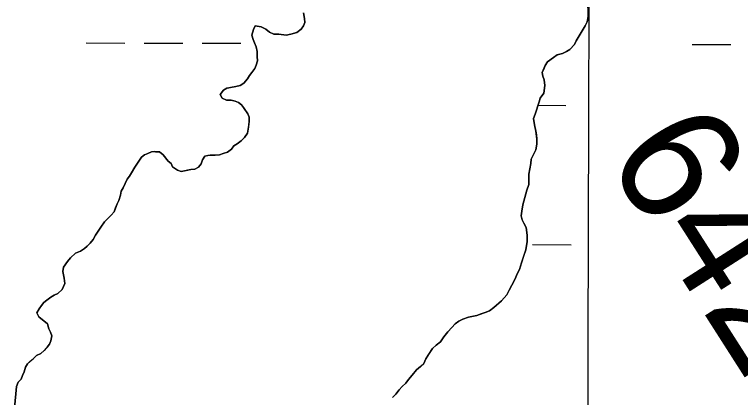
# Model space of a CAD drawing. Extents: x 3177385 to 3215275, y 903885 to 929304.
# Drawn here: x 3191593 to 3192194, y 916964 to 917281 of the extents above; entities that cross this region are included whole.
import ezdxf

# ---------------------------------------------------------------- set-up
doc = ezdxf.new("R2010")
doc.units = 0
for name, color, linetype in [('V-GRID-MAJR', 7, 'Continuous'), ('V-SITE-VEGE', 7, 'Continuous'), ('V-SURV-IDEN', 7, 'Continuous'), ('V-TOPO-SHOR', 7, 'Continuous'), ('V-WETL-SWMP', 7, 'Continuous')]:
    doc.layers.add(name, color=color, linetype=linetype)

msp = doc.modelspace()

# ---------------------------------------------------------------- linework, layer by layer
at = {"layer": 'V-GRID-MAJR'}
msp.add_spline([(3192048.7, 909312.78), (3192063.69, 915372.62), (3192078.68, 921435.55), (3192093.67, 927498.52), (3192093.68, 927501.56)], degree=3, dxfattribs=at)
at = {"layer": 'V-SITE-VEGE'}
for points in [[(3192031.9, 917222.14), (3192031.47, 917226.95), (3192030.25, 917229.76), (3192029.84, 917232.96), (3192032.21, 917238.59), (3192034.2, 917241.81), (3192038.99, 917245.44), (3192042.19, 917247.46), (3192046.6, 917248.69), (3192049.79, 917250.31), (3192052.59, 917251.93), (3192056.58, 917255.96), (3192057.77, 917259.17), (3192062.14, 917266.01), (3192065.32, 917271.64), (3192066.91, 917274.86), (3192067.69, 917279.27), (3192067.61, 917293.31)], [(3191831.89, 917282.44), (3191832.72, 917277.64), (3191833.13, 917274.43), (3191831.95, 917271.62), (3191829.96, 917268.8), (3191826.36, 917265.97), (3191821.56, 917264.75), (3191817.55, 917263.92), (3191811.53, 917264.69), (3191807.52, 917264.67), (3191803.91, 917266.26), (3191800.69, 917268.65), (3191797.07, 917270.63), (3191791.85, 917271.41), (3191790.66, 917268.59), (3191789.08, 917263.77), (3191790.3, 917260.17), (3191791.52, 917257.37), (3191792.74, 917254.17), (3191793.57, 917250.16), (3191793.59, 917246.15), (3191794.01, 917242.55), (3191792.82, 917238.93), (3191791.63, 917236.12), (3191789.25, 917232.9), (3191787.25, 917230.48), (3191785.66, 917227.67), (3191782.48, 917224.04), (3191779.68, 917222.02), (3191776.08, 917221.2), (3191771.67, 917220.38), (3191768.46, 917219.96), (3191765.66, 917218.34), (3191762.88, 917214.71), (3191764.5, 917211.52), (3191768.11, 917209.93), (3191772.12, 917209.95), (3191775.34, 917209.17), (3191778.15, 917207.98), (3191780.57, 917205.99), (3191782.18, 917203.99), (3191782.99, 917203.19), (3191785.82, 917198.8), (3191787.03, 917196), (3191787.05, 917192.39), (3191786.28, 917185.97), (3191785.5, 917182.76), (3191783.11, 917179.13), (3191780.32, 917176.31), (3191777.13, 917173.89)], [(3191905.74, 916963.65), (3191908.54, 916966.47), (3191911.32, 916970.09), (3191913.72, 916972.91), (3191916.91, 916975.74), (3191918.9, 916978.56), (3191922.09, 916982.18), (3191925.67, 916986.61), (3191931.66, 916991.85), (3191933.24, 916995.87), (3191938.81, 917004.32), (3191942, 917007.15), (3191945.6, 917009.97), (3191948.38, 917014), (3191951.57, 917018.02), (3191957.55, 917024.87), (3191960.75, 917026.89), (3191963.95, 917028.51), (3191968.75, 917030.14), (3191975.56, 917031.78), (3191985.96, 917035.45), (3191989.56, 917038.27), (3191995.94, 917043.92), (3192000.33, 917048.75), (3192002.31, 917052.77), (3192004.7, 917056.8), (3192007.48, 917062.02), (3192009.06, 917066.04), (3192011.05, 917069.66), (3192012.62, 917075.28), (3192016.17, 917086.13), (3192017.34, 917092.95), (3192017.31, 917098.16), (3192016.48, 917104.58), (3192014.45, 917108.17), (3192013.24, 917110.97), (3192012.42, 917114.18), (3192012.8, 917118.19), (3192013.57, 917123.41), (3192017.12, 917135.46), (3192018.69, 917140.27), (3192018.65, 917148.7), (3192020.21, 917157.52), (3192020.59, 917161.13), (3192024.56, 917168.78), (3192025.34, 917173.59), (3192025.31, 917177.6), (3192024.48, 917184.41), (3192023.25, 917189.62), (3192022.42, 917194.83), (3192024, 917198.45), (3192027.16, 917208.49), (3192027.94, 917211.7), (3192031.13, 917215.73), (3192031.9, 917222.14)], [(3191777.13, 917173.89), (3191774.33, 917172.27), (3191772.34, 917169.45), (3191769.14, 917167.03), (3191765.54, 917165.81), (3191762.34, 917164.59), (3191754.72, 917164.55), (3191750.32, 917163.72), (3191748.32, 917160.51), (3191747.14, 917157.29), (3191745.15, 917154.47), (3191741.95, 917152.85), (3191738.74, 917152.44), (3191730.73, 917150.79), (3191727.52, 917151.98), (3191723.49, 917154.76), (3191722.28, 917157.56), (3191719.86, 917159.55), (3191715.82, 917164.75), (3191712.6, 917167.14), (3191709.39, 917167.12), (3191708.59, 917167.51), (3191706.19, 917167.1), (3191702.98, 917165.88), (3191700.19, 917164.66), (3191697.79, 917162.65), (3191694.61, 917157.82), (3191692.22, 917154.6), (3191687.85, 917146.95), (3191685.85, 917144.54), (3191682.68, 917137.3), (3191681.1, 917134.49), (3191679.13, 917126.86), (3191677.54, 917124.05), (3191675.17, 917117.62), (3191672.78, 917114.8), (3191667.2, 917109.15), (3191664.01, 917104.73), (3191662.02, 917101.51), (3191659.63, 917098.29), (3191657.65, 917094.67), (3191655.26, 917091.45), (3191652.87, 917089.03), (3191650.47, 917087.01), (3191647.27, 917084.99), (3191643.27, 917083.37), (3191638.88, 917079.33), (3191636.49, 917076.51), (3191633.31, 917071.68), (3191632.52, 917068.07), (3191633.76, 917062.46), (3191634.18, 917058.06), (3191632.2, 917053.23), (3191628.61, 917050.01), (3191625.41, 917048.39), (3191622.61, 917046.77), (3191620.62, 917045.15), (3191619.42, 917044.34), (3191617.02, 917042.33), (3191615.03, 917039.91), (3191613.04, 917037.09), (3191611.05, 917033.87), (3191612.67, 917030.68), (3191619.92, 917024.7), (3191621.15, 917020.7), (3191622.36, 917017.9), (3191623.58, 917014.69), (3191622.8, 917010.68), (3191621.61, 917007.87), (3191617.23, 917002.63), (3191614.44, 917000.21), (3191610.84, 916998.59), (3191608.04, 916995.77), (3191603.25, 916991.73), (3191601.67, 916988.91), (3191600.48, 916984.9), (3191599.29, 916982.09), (3191598.11, 916978.87), (3191595.71, 916976.45), (3191594.13, 916972.84), (3191592.62, 916954.78)]]:
    msp.add_lwpolyline(points, dxfattribs=at)
at = {"layer": 'V-TOPO-SHOR'}
for points in [[(3191780.57, 917205.99), (3191778.15, 917207.98), (3191775.34, 917209.17), (3191772.12, 917209.95), (3191768.11, 917209.93), (3191764.5, 917211.52), (3191762.88, 917214.71), (3191765.66, 917218.34), (3191768.46, 917219.96), (3191768.86, 917219.96), (3191771.67, 917220.38), (3191776.08, 917221.2), (3191779.68, 917222.02), (3191782.48, 917224.04), (3191785.66, 917227.67), (3191787.25, 917230.48), (3191789.25, 917232.9), (3191791.63, 917236.12), (3191792.82, 917238.93), (3191794.01, 917242.55), (3191793.59, 917246.15), (3191793.57, 917250.16), (3191792.74, 917254.17), (3191791.52, 917257.37), (3191790.3, 917260.17), (3191789.08, 917263.77), (3191790.66, 917268.59), (3191791.85, 917271.41), (3191797.07, 917270.63), (3191800.69, 917268.65), (3191803.91, 917266.26), (3191807.52, 917264.67), (3191811.53, 917264.69), (3191817.55, 917263.92), (3191821.56, 917264.75), (3191826.36, 917265.97), (3191829.96, 917268.8), (3191831.95, 917271.62), (3191833.13, 917274.43), (3191832.72, 917277.64), (3191831.89, 917282.44)], [(3192067.66, 917283.68), (3192067.69, 917279.27), (3192066.91, 917274.86), (3192065.32, 917271.64), (3192063.73, 917268.83), (3192062.14, 917266.01), (3192057.77, 917259.17), (3192056.58, 917255.96), (3192052.59, 917251.93), (3192049.79, 917250.31), (3192046.6, 917248.69), (3192042.19, 917247.46), (3192038.99, 917245.44), (3192034.2, 917241.81), (3192032.21, 917238.59), (3192031.02, 917235.77), (3192029.84, 917232.96), (3192030.25, 917229.76), (3192031.47, 917226.95), (3192031.9, 917222.14), (3192031.13, 917215.73), (3192027.94, 917211.7), (3192027.16, 917208.49), (3192024, 917198.45), (3192022.42, 917194.83), (3192023.25, 917189.62), (3192024.48, 917184.41), (3192024.89, 917181.21), (3192025.31, 917177.6), (3192025.34, 917173.59), (3192024.56, 917168.78), (3192020.59, 917161.13), (3192020.21, 917157.52), (3192018.65, 917148.7), (3192018.67, 917145.49), (3192018.69, 917140.27), (3192017.12, 917135.46), (3192013.57, 917123.41), (3192012.8, 917118.19)], [(3191594.13, 916972.84), (3191595.71, 916976.45), (3191598.11, 916978.87), (3191599.29, 916982.09), (3191600.48, 916984.9), (3191601.67, 916988.91), (3191603.25, 916991.73), (3191605.65, 916993.75), (3191608.04, 916995.77), (3191610.84, 916998.59), (3191614.44, 917000.21), (3191617.23, 917002.63), (3191619.62, 917005.45), (3191621.61, 917007.87), (3191622.8, 917010.68), (3191623.58, 917014.69), (3191622.36, 917017.9), (3191621.15, 917020.7), (3191619.92, 917024.7), (3191612.67, 917030.68), (3191611.05, 917033.87), (3191613.04, 917037.09), (3191615.03, 917039.91), (3191617.02, 917042.33), (3191619.42, 917044.34), (3191620.62, 917045.15), (3191622.61, 917046.77), (3191625.41, 917048.39), (3191628.61, 917050.01), (3191632.2, 917053.23), (3191634.18, 917058.06), (3191633.76, 917062.46), (3191632.52, 917068.07), (3191633.31, 917071.68), (3191636.49, 917076.51), (3191638.88, 917079.33), (3191643.27, 917083.37), (3191647.27, 917084.99), (3191650.47, 917087.01), (3191652.87, 917089.03), (3191655.26, 917091.45), (3191657.65, 917094.67), (3191659.63, 917098.29), (3191662.02, 917101.51), (3191664.01, 917104.73), (3191667.2, 917109.15), (3191669.99, 917111.97), (3191672.78, 917114.8), (3191675.17, 917117.62), (3191676.36, 917120.83), (3191677.54, 917124.05), (3191679.13, 917126.86), (3191680.31, 917131.28), (3191681.1, 917134.49), (3191682.68, 917137.3), (3191684.27, 917140.92), (3191685.85, 917144.54), (3191687.85, 917146.95), (3191689.44, 917149.77), (3191692.22, 917154.6), (3191694.61, 917157.82), (3191697.79, 917162.65), (3191700.18, 917164.66), (3191702.98, 917165.88), (3191706.19, 917167.1), (3191708.59, 917167.51), (3191709.39, 917167.12), (3191712.6, 917167.14), (3191715.82, 917164.75), (3191719.86, 917159.55), (3191722.28, 917157.56), (3191723.49, 917154.76), (3191727.52, 917151.98), (3191730.73, 917150.79), (3191734.74, 917151.61), (3191738.74, 917152.44), (3191741.95, 917152.85), (3191745.15, 917154.47), (3191747.14, 917157.29), (3191748.32, 917160.51), (3191750.31, 917163.72), (3191752.72, 917164.14), (3191754.72, 917164.55), (3191758.73, 917164.57), (3191762.34, 917164.59), (3191765.54, 917165.81), (3191769.14, 917167.03), (3191772.34, 917169.45), (3191774.33, 917172.27), (3191777.13, 917173.89), (3191780.32, 917176.31), (3191783.11, 917179.13), (3191785.5, 917182.76), (3191786.28, 917185.97), (3191786.67, 917189.18), (3191787.05, 917192.39), (3191787.03, 917196), (3191785.82, 917198.8), (3191782.99, 917203.19), (3191782.18, 917203.99), (3191780.57, 917205.99)], [(3192012.8, 917118.19), (3192012.42, 917114.18), (3192013.24, 917110.97), (3192014.45, 917108.17), (3192016.48, 917104.58), (3192017.31, 917098.16), (3192017.34, 917092.95), (3192016.17, 917086.13), (3192014.6, 917081.31), (3192012.62, 917075.28), (3192011.05, 917069.66), (3192009.06, 917066.04), (3192007.48, 917062.02), (3192004.7, 917056.8), (3192002.31, 917052.77), (3192000.33, 917048.75), (3191995.94, 917043.92), (3191989.56, 917038.27), (3191985.96, 917035.45), (3191982.36, 917034.22), (3191979.16, 917033), (3191975.56, 917031.78), (3191968.75, 917030.14), (3191963.95, 917028.51), (3191960.75, 917026.89), (3191957.55, 917024.87), (3191954.76, 917021.65), (3191951.57, 917018.02), (3191948.38, 917014), (3191945.6, 917009.97), (3191942, 917007.15), (3191938.81, 917004.32), (3191935.63, 916999.49), (3191933.24, 916995.87), (3191931.66, 916991.85), (3191928.87, 916989.43), (3191925.67, 916986.61), (3191922.09, 916982.18), (3191918.9, 916978.55), (3191916.91, 916975.74), (3191913.72, 916972.91), (3191911.32, 916970.09), (3191908.54, 916966.47), (3191905.74, 916963.65)], [(3191592.62, 916954.78), (3191594.13, 916972.84)]]:
    msp.add_lwpolyline(points, dxfattribs=at)
at = {"layer": 'V-WETL-SWMP'}
for p, q in [((3191652.09, 917257.36), (3191684.09, 917257.29)), ((3191700.09, 917257.25), (3191732.09, 917257.18)), ((3191748.09, 917257.14), (3191780.09, 917257.06)), ((3192153.99, 917256.19), (3192185.99, 917256.12)), ((3192026.3, 917205.75), (3192049.28, 917205.7)), ((3192021.61, 917090.33), (3192053.61, 917090.25))]:
    msp.add_line(p, q, dxfattribs=at)
for points in [[(3191963.95, 917028.51), (3191968.75, 917030.14), (3191975.56, 917031.78), (3191979.16, 917033), (3191982.36, 917034.22), (3191985.96, 917035.45), (3191989.56, 917038.27), (3191995.94, 917043.92), (3192000.33, 917048.75), (3192002.31, 917052.77), (3192004.7, 917056.8), (3192007.48, 917062.02), (3192009.06, 917066.04), (3192011.05, 917069.66), (3192012.62, 917075.28), (3192016.17, 917086.13), (3192017.34, 917092.95), (3192017.31, 917098.16), (3192016.48, 917104.58), (3192014.45, 917108.17), (3192013.24, 917110.97), (3192012.42, 917114.18), (3192012.8, 917118.19), (3192013.57, 917123.41), (3192017.12, 917135.45), (3192018.69, 917140.27), (3192018.65, 917148.7), (3192020.21, 917157.52), (3192020.59, 917161.14), (3192024.56, 917168.78), (3192025.34, 917173.59), (3192025.32, 917177.6), (3192024.9, 917181.21), (3192024.48, 917184.41), (3192023.25, 917189.62), (3192022.42, 917194.83), (3192024, 917198.45), (3192027.16, 917208.49), (3192027.94, 917211.7), (3192031.13, 917215.73), (3192031.9, 917222.14), (3192031.47, 917226.95), (3192030.25, 917229.76), (3192029.84, 917232.96), (3192032.21, 917238.59), (3192034.2, 917241.81), (3192038.99, 917245.44), (3192042.19, 917247.46), (3192046.59, 917248.69), (3192049.79, 917250.31), (3192052.59, 917251.93), (3192056.58, 917255.96), (3192057.77, 917259.17), (3192062.14, 917266.01), (3192065.32, 917271.64), (3192066.91, 917274.86), (3192067.69, 917279.27), (3192067.61, 917293.31)], [(3191831.89, 917282.44), (3191832.72, 917277.64), (3191833.14, 917274.43), (3191831.95, 917271.62), (3191829.96, 917268.8), (3191826.36, 917265.97), (3191821.56, 917264.75), (3191817.55, 917263.92), (3191811.53, 917264.69), (3191807.52, 917264.67), (3191803.91, 917266.26), (3191800.69, 917268.65), (3191797.07, 917270.63), (3191791.85, 917271.41), (3191790.66, 917268.59), (3191789.08, 917263.77), (3191790.3, 917260.17), (3191791.52, 917257.37), (3191792.74, 917254.17), (3191793.57, 917250.16), (3191793.59, 917246.15), (3191794.01, 917242.55), (3191792.82, 917238.93), (3191791.63, 917236.12), (3191789.25, 917232.9), (3191787.25, 917230.48), (3191785.66, 917227.67), (3191782.48, 917224.04), (3191779.68, 917222.02), (3191776.07, 917221.2), (3191771.67, 917220.38), (3191768.86, 917219.96), (3191768.46, 917219.96), (3191765.66, 917218.34), (3191762.88, 917214.72), (3191764.5, 917211.52), (3191768.11, 917209.93), (3191772.12, 917209.95), (3191775.34, 917209.17), (3191778.15, 917207.98), (3191780.57, 917205.99), (3191782.18, 917203.99), (3191782.99, 917203.19), (3191785.82, 917198.8)], [(3191785.82, 917198.8), (3191787.03, 917196), (3191787.05, 917192.39), (3191786.28, 917185.97), (3191785.5, 917182.76), (3191783.11, 917179.13), (3191780.32, 917176.31), (3191777.13, 917173.89), (3191774.33, 917172.27), (3191772.34, 917169.45), (3191769.14, 917167.03), (3191765.54, 917165.81), (3191762.34, 917164.59), (3191754.72, 917164.55), (3191752.72, 917164.14), (3191750.31, 917163.72), (3191748.32, 917160.51), (3191747.14, 917157.29), (3191745.15, 917154.47), (3191741.95, 917152.85), (3191738.74, 917152.44), (3191730.73, 917150.79), (3191727.52, 917151.98), (3191723.49, 917154.76), (3191722.28, 917157.56), (3191719.86, 917159.55), (3191715.82, 917164.75), (3191712.6, 917167.14), (3191709.39, 917167.12), (3191708.59, 917167.51), (3191706.19, 917167.1), (3191702.98, 917165.88), (3191700.18, 917164.66), (3191697.79, 917162.65), (3191694.61, 917157.82), (3191692.22, 917154.6), (3191689.44, 917149.77), (3191687.85, 917146.96), (3191685.85, 917144.54), (3191682.68, 917137.3), (3191681.1, 917134.49), (3191680.31, 917131.28), (3191679.13, 917126.86), (3191677.54, 917124.05), (3191675.17, 917117.62), (3191672.78, 917114.8), (3191667.19, 917109.15), (3191664.01, 917104.73), (3191662.02, 917101.51), (3191659.63, 917098.29), (3191657.65, 917094.67), (3191655.26, 917091.45), (3191652.86, 917089.03), (3191650.47, 917087.01), (3191647.27, 917084.99), (3191643.27, 917083.37), (3191638.88, 917079.33), (3191636.49, 917076.51), (3191633.31, 917071.68), (3191632.52, 917068.07), (3191633.76, 917062.46), (3191634.18, 917058.06), (3191632.2, 917053.23), (3191628.61, 917050.01), (3191625.41, 917048.39), (3191622.61, 917046.77), (3191620.62, 917045.15), (3191619.42, 917044.34), (3191617.02, 917042.33), (3191615.03, 917039.91), (3191613.04, 917037.09), (3191611.05, 917033.87), (3191612.67, 917030.68), (3191619.92, 917024.7), (3191621.15, 917020.7), (3191622.36, 917017.9), (3191623.58, 917014.69), (3191622.8, 917010.68), (3191621.61, 917007.87), (3191619.62, 917005.45), (3191617.23, 917002.63), (3191614.44, 917000.21), (3191610.84, 916998.59), (3191608.04, 916995.77), (3191603.25, 916991.73), (3191601.66, 916988.92), (3191600.48, 916984.9), (3191599.29, 916982.09), (3191598.11, 916978.87), (3191595.71, 916976.45), (3191594.13, 916972.84), (3191592.62, 916954.78)], [(3191905.74, 916963.65), (3191908.54, 916966.47), (3191911.32, 916970.09), (3191913.71, 916972.91), (3191916.91, 916975.74), (3191918.9, 916978.55), (3191922.09, 916982.18), (3191925.67, 916986.61), (3191928.87, 916989.43), (3191931.66, 916991.85), (3191933.24, 916995.87), (3191938.81, 917004.32), (3191942, 917007.15), (3191945.6, 917009.97), (3191948.38, 917014), (3191951.57, 917018.02), (3191954.76, 917021.65), (3191957.55, 917024.87), (3191960.75, 917026.89), (3191963.95, 917028.51)]]:
    msp.add_lwpolyline(points, dxfattribs=at)

# ---------------------------------------------------------------- texts
at = {"layer": 'V-SURV-IDEN'}
msp.add_text('642+71.8', height=100, rotation=302.59472, dxfattribs=at).set_placement((3192080.92, 917162.72))

doc.saveas('drawing.dxf')
